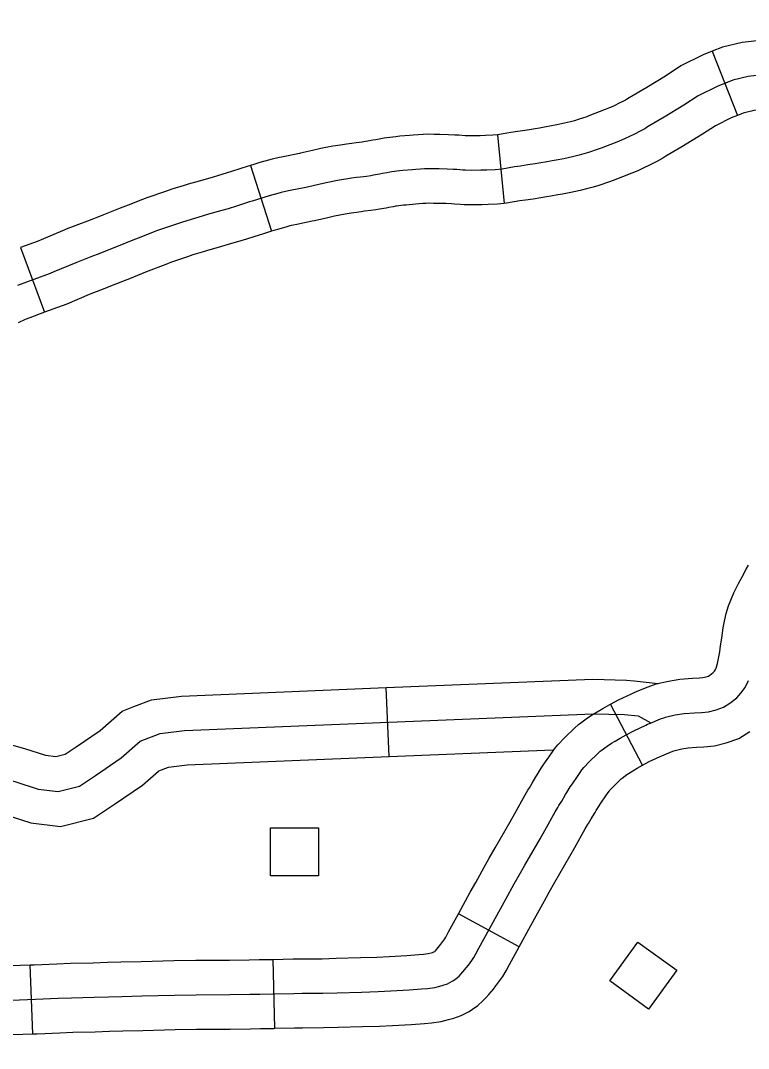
# Model space of a CAD drawing. Extents: x -19 to 366, y -4 to 359.
# Drawn here: x 137.6001 to 137.8999, y 197.1456 to 197.5688 of the extents above; entities that cross this region are included whole.
import ezdxf

# ---------------------------------------------------------------- set-up
doc = ezdxf.new("R2010")
doc.units = 0
for name, color, linetype in [('Level 32', 7, 'Continuous'), ('Level 45', 7, 'Continuous'), ('Level 56', 7, 'Continuous'), ('Level 60', 7, 'Continuous')]:
    doc.layers.add(name, color=color, linetype=linetype)

msp = doc.modelspace()

# ---------------------------------------------------------------- linework, layer by layer
at = {"layer": 'Level 32'}
for p, q in [((137.88497, 197.55618), (137.89537, 197.52974)), ((137.79651, 197.52175), (137.79924, 197.49348)), ((137.69483, 197.50916), (137.7034, 197.48207)), ((137.60007, 197.47531), (137.60997, 197.44869)), ((137.85623, 197.26221), (137.84307, 197.28739)), ((137.80539, 197.18742), (137.78046, 197.20104)), ((137.70485, 197.15388), (137.70418, 197.18228)), ((137.60507, 197.15159), (137.60403, 197.17998))]:
    msp.add_line(p, q, dxfattribs=at)
for points in [[(137.98946, 197.55727), (137.98267, 197.55725), (137.97534, 197.557), (137.96923, 197.55692), (137.96194, 197.55688), (137.95424, 197.55697), (137.94653, 197.55737), (137.94033, 197.55785), (137.9331, 197.55881), (137.92494, 197.55978), (137.91589, 197.56065), (137.91164, 197.56082), (137.9058, 197.56075), (137.89732, 197.55981), (137.88915, 197.55782), (137.88497, 197.55618)], [(137.88497, 197.55618), (137.8812, 197.5547), (137.87208, 197.55013), (137.8657, 197.54596), (137.85797, 197.5412), (137.85071, 197.53703), (137.84969, 197.53633), (137.84919, 197.53605), (137.84614, 197.53452), (137.84509, 197.53401), (137.84302, 197.53306), (137.84222, 197.53272), (137.84091, 197.53214), (137.8342, 197.52954), (137.83331, 197.52922), (137.82972, 197.52801), (137.82824, 197.52758), (137.82664, 197.52714), (137.82415, 197.52654), (137.82098, 197.52582), (137.81814, 197.52528), (137.81659, 197.52501), (137.81386, 197.52454), (137.812, 197.52425), (137.80969, 197.52385), (137.80687, 197.5234), (137.80386, 197.52296), (137.80123, 197.52255), (137.79651, 197.52175), (137.79651, 197.52175)], [(137.90666, 197.54655), (137.8998, 197.5458), (137.89345, 197.54425), (137.88699, 197.54171), (137.87917, 197.5378), (137.87332, 197.53396), (137.86522, 197.52899), (137.85831, 197.52502), (137.85715, 197.52421), (137.85577, 197.52347), (137.85239, 197.52176), (137.85111, 197.52115), (137.84879, 197.52008), (137.8479, 197.5197), (137.84636, 197.51902), (137.83917, 197.51623), (137.83798, 197.5158), (137.83397, 197.51445), (137.83212, 197.51391), (137.83019, 197.51338), (137.82739, 197.51271), (137.82389, 197.51191), (137.82068, 197.5113), (137.81899, 197.51101), (137.81616, 197.51053), (137.81432, 197.51023), (137.81201, 197.50984), (137.80902, 197.50936), (137.80598, 197.50891), (137.8035, 197.50853), (137.79839, 197.50767), (137.79558, 197.50739), (137.7921, 197.50723), (137.78971, 197.50715), (137.78599, 197.50712), (137.78336, 197.50716), (137.78227, 197.50722), (137.77971, 197.50741), (137.77831, 197.50749), (137.77575, 197.5076), (137.77247, 197.50771), (137.77034, 197.50775), (137.76778, 197.50776), (137.76646, 197.50773), (137.7648, 197.50764), (137.76291, 197.50748), (137.76152, 197.50737)], [(137.89537, 197.52974), (137.89277, 197.52872), (137.88626, 197.52546), (137.88093, 197.52197), (137.87248, 197.51677), (137.86591, 197.513), (137.86461, 197.5121), (137.86236, 197.51088), (137.85864, 197.509), (137.85713, 197.50828), (137.85457, 197.50711), (137.85359, 197.50668), (137.85181, 197.5059), (137.84415, 197.50292), (137.84264, 197.50238), (137.83822, 197.5009), (137.83599, 197.50025), (137.83374, 197.49963), (137.83063, 197.49888), (137.82679, 197.49801), (137.82323, 197.49732), (137.82139, 197.49701), (137.81846, 197.49651), (137.81664, 197.49622), (137.81433, 197.49582), (137.81116, 197.49532), (137.80809, 197.49487), (137.80577, 197.49451), (137.80026, 197.49358), (137.79924, 197.49348)], [(137.98953, 197.52886), (137.98321, 197.52885), (137.97601, 197.52859), (137.96948, 197.52852), (137.96185, 197.52847), (137.95335, 197.52857), (137.94469, 197.52902), (137.93736, 197.52959), (137.92956, 197.53062), (137.92189, 197.53153), (137.91398, 197.5323), (137.91125, 197.5324), (137.90753, 197.53236), (137.90227, 197.53178), (137.89775, 197.53068), (137.89537, 197.52974)], [(137.79651, 197.52175), (137.79457, 197.52157), (137.79152, 197.52143), (137.7894, 197.52135), (137.78605, 197.52132), (137.78389, 197.52136), (137.78321, 197.5214), (137.78063, 197.52159), (137.779, 197.52168), (137.77629, 197.5218), (137.77283, 197.52191), (137.7705, 197.52195), (137.76765, 197.52197), (137.7659, 197.52192), (137.76383, 197.52181), (137.76174, 197.52164), (137.76029, 197.52152), (137.75625, 197.52115), (137.75462, 197.52099), (137.75098, 197.52054), (137.74985, 197.52036), (137.7484, 197.5201), (137.74637, 197.51973), (137.74523, 197.51949), (137.74305, 197.51909), (137.74216, 197.51895), (137.74077, 197.51875), (137.73832, 197.51847), (137.73657, 197.51824), (137.73433, 197.51793), (137.73192, 197.51755), (137.72874, 197.51706), (137.72379, 197.51606), (137.72037, 197.51536), (137.71543, 197.51415), (137.71503, 197.51409), (137.70827, 197.51275), (137.70598, 197.51228), (137.70372, 197.5117), (137.70221, 197.51129), (137.69866, 197.5103), (137.69609, 197.50956), (137.69483, 197.50916)], [(137.69483, 197.50916), (137.69123, 197.50802), (137.68999, 197.50763), (137.68475, 197.5059), (137.68157, 197.50498), (137.67906, 197.50425), (137.67358, 197.50269), (137.66905, 197.50138), (137.66751, 197.50091), (137.66238, 197.49933), (137.6598, 197.49847), (137.65209, 197.49586), (137.65023, 197.49513), (137.64445, 197.49286), (137.64106, 197.49153), (137.63425, 197.48878), (137.63328, 197.48838), (137.62763, 197.48621), (137.62392, 197.48479), (137.61958, 197.48313), (137.6173, 197.48217), (137.60855, 197.47848), (137.60727, 197.47799), (137.60007, 197.47531)], [(137.76152, 197.50737), (137.75757, 197.50701), (137.75618, 197.50687), (137.75295, 197.50647), (137.75219, 197.50635), (137.75095, 197.50613), (137.74909, 197.50578), (137.74793, 197.50555), (137.74548, 197.5051), (137.7443, 197.50491), (137.74258, 197.50466), (137.74006, 197.50437), (137.73848, 197.50416), (137.7364, 197.50387), (137.73409, 197.50352), (137.73124, 197.50307), (137.72662, 197.50214), (137.72347, 197.5015), (137.7183, 197.50023), (137.71759, 197.50011), (137.71107, 197.49882), (137.70916, 197.49843), (137.70735, 197.49797), (137.70599, 197.4976), (137.70254, 197.49664), (137.70021, 197.49596), (137.6955, 197.49447), (137.69435, 197.49411), (137.68895, 197.49232), (137.68552, 197.49134), (137.68299, 197.4906), (137.67749, 197.48903), (137.67308, 197.48776), (137.67167, 197.48733), (137.66672, 197.4858), (137.66433, 197.48501), (137.65694, 197.4825), (137.6554, 197.4819), (137.64964, 197.47964), (137.64631, 197.47834), (137.63962, 197.47563), (137.63855, 197.47519), (137.63272, 197.47294), (137.62899, 197.47152), (137.62487, 197.46994), (137.62281, 197.46908), (137.61383, 197.46529), (137.61226, 197.46469), (137.59879, 197.45968)], [(137.79924, 197.49348), (137.79659, 197.49322), (137.79267, 197.49304), (137.79002, 197.49295), (137.78594, 197.49291), (137.78284, 197.49296), (137.78134, 197.49305), (137.77879, 197.49324), (137.77762, 197.4933), (137.7752, 197.49341), (137.77212, 197.49351), (137.77019, 197.49354), (137.76792, 197.49356), (137.76702, 197.49353), (137.76577, 197.49347), (137.76409, 197.49333), (137.76275, 197.49322), (137.7589, 197.49286), (137.75774, 197.49275), (137.75492, 197.4924), (137.75454, 197.49234), (137.75349, 197.49215), (137.7518, 197.49184), (137.75064, 197.4916), (137.74791, 197.4911), (137.74644, 197.49086), (137.7444, 197.49057), (137.7418, 197.49027), (137.74038, 197.49009), (137.73847, 197.48982), (137.73626, 197.48948), (137.73374, 197.48909), (137.72945, 197.48822), (137.72657, 197.48763), (137.72117, 197.48631), (137.72015, 197.48614), (137.71387, 197.4849), (137.71234, 197.48458), (137.71098, 197.48424), (137.70976, 197.4839), (137.70642, 197.48297), (137.70433, 197.48237), (137.7034, 197.48207)], [(137.7034, 197.48207), (137.69976, 197.48092), (137.6987, 197.48059), (137.69315, 197.47875), (137.68948, 197.47769), (137.68692, 197.47695), (137.6814, 197.47538), (137.67711, 197.47414), (137.67583, 197.47375), (137.67106, 197.47228), (137.66885, 197.47154), (137.6618, 197.46915), (137.66056, 197.46867), (137.65483, 197.46642), (137.65157, 197.46514), (137.64499, 197.46248), (137.64381, 197.46199), (137.6378, 197.45968), (137.63407, 197.45825), (137.63016, 197.45676), (137.62832, 197.45599), (137.61911, 197.4521), (137.61726, 197.4514), (137.60997, 197.44869)], [(137.60997, 197.44869), (137.60391, 197.44643), (137.60198, 197.44566), (137.59909, 197.44436)], [(137.84307, 197.28739), (137.8464, 197.28913), (137.85165, 197.2916), (137.8526, 197.29203), (137.85405, 197.29266), (137.85862, 197.29453), (137.86081, 197.29531), (137.86186, 197.29567), (137.86693, 197.29685), (137.87166, 197.29764), (137.87689, 197.29802), (137.8797, 197.29813), (137.88114, 197.29826), (137.88253, 197.2986), (137.88337, 197.2989), (137.88394, 197.29927), (137.88537, 197.30041), (137.88587, 197.30095), (137.88635, 197.30159), (137.8866, 197.3021), (137.88714, 197.30413), (137.88756, 197.30618), (137.88805, 197.30889), (137.88844, 197.31131), (137.88889, 197.31453), (137.88954, 197.31874), (137.89002, 197.32145), (137.89076, 197.32461), (137.89165, 197.32782), (137.89384, 197.33323), (137.89581, 197.33704), (137.8971, 197.33946), (137.89898, 197.34296), (137.89989, 197.34454)], [(137.80343, 197.21332), (137.80546, 197.21694), (137.80782, 197.22108), (137.81403, 197.23185), (137.81599, 197.23527), (137.82033, 197.24301), (137.82134, 197.24479), (137.82181, 197.2456), (137.82297, 197.24747), (137.82455, 197.25011), (137.82504, 197.25093), (137.82646, 197.25327), (137.82737, 197.25458), (137.82941, 197.2576), (137.83082, 197.25966), (137.8313, 197.26033), (137.83205, 197.26125), (137.8343, 197.26363), (137.83784, 197.26703), (137.83886, 197.26794), (137.83925, 197.26824), (137.84169, 197.27001), (137.84352, 197.27122), (137.84494, 197.2721), (137.84699, 197.27331), (137.8495, 197.27472), (137.85272, 197.2764), (137.8576, 197.2787), (137.85837, 197.27905), (137.85959, 197.27958), (137.86368, 197.28126), (137.86547, 197.28189), (137.86577, 197.282), (137.86972, 197.28292), (137.87335, 197.28352), (137.87768, 197.28384), (137.88059, 197.28395), (137.88349, 197.2842), (137.88664, 197.28499), (137.88964, 197.28605), (137.89222, 197.2877), (137.89509, 197.28999), (137.89681, 197.29186), (137.89852, 197.29414), (137.89997, 197.2971)], [(137.78046, 197.20104), (137.78529, 197.20989), (137.78755, 197.21398), (137.79103, 197.22024), (137.79309, 197.22392), (137.7955, 197.22815), (137.80172, 197.23893), (137.80363, 197.24227), (137.80796, 197.24999), (137.80904, 197.2519), (137.80964, 197.25292), (137.81082, 197.25484), (137.81237, 197.25743), (137.81289, 197.25829), (137.81454, 197.26101), (137.81565, 197.2626), (137.81767, 197.26558), (137.81916, 197.26777), (137.81999, 197.26894), (137.82137, 197.27063), (137.82421, 197.27364), (137.82819, 197.27745), (137.82983, 197.27893), (137.8308, 197.27965), (137.8336, 197.2817), (137.83587, 197.28318), (137.83757, 197.28424), (137.8399, 197.28562), (137.84275, 197.28722), (137.84307, 197.28739)], [(137.85623, 197.26221), (137.85904, 197.26368), (137.86356, 197.26581), (137.86415, 197.26607), (137.86513, 197.2665), (137.86875, 197.26799), (137.86973, 197.26833), (137.87251, 197.26898), (137.87504, 197.2694), (137.87847, 197.26966), (137.88147, 197.26977), (137.88584, 197.27015), (137.89075, 197.27137), (137.89592, 197.27321), (137.9005, 197.27613)], [(137.80539, 197.18742), (137.81021, 197.19624), (137.8124, 197.20022), (137.81584, 197.2064), (137.81783, 197.20995), (137.82014, 197.21402), (137.82635, 197.22478), (137.82835, 197.22827), (137.8327, 197.23603), (137.83364, 197.23768), (137.83399, 197.23828), (137.83511, 197.24011), (137.83672, 197.24279), (137.83719, 197.24357), (137.83838, 197.24553), (137.83909, 197.24656), (137.84116, 197.24961), (137.84248, 197.25154), (137.8426, 197.25171), (137.84273, 197.25187), (137.84439, 197.25363), (137.8475, 197.25661), (137.84786, 197.25694), (137.84977, 197.25833), (137.85118, 197.25925), (137.85231, 197.25996), (137.85407, 197.261), (137.85626, 197.26222), (137.85622, 197.2622)], [(137.59631, 197.16549), (137.60629, 197.16585), (137.61563, 197.16627), (137.62112, 197.16649), (137.6304, 197.16668), (137.63627, 197.16687), (137.64178, 197.16702), (137.65004, 197.16721), (137.66348, 197.16756), (137.67246, 197.16768), (137.68621, 197.16776), (137.6945, 197.16788), (137.69864, 197.16797), (137.70416, 197.16807), (137.71261, 197.16827), (137.71602, 197.16832), (137.72464, 197.16836), (137.73053, 197.16856), (137.74047, 197.16882), (137.74738, 197.16903), (137.75258, 197.16928), (137.76012, 197.1697), (137.76527, 197.17008), (137.76768, 197.1703), (137.77065, 197.17072), (137.77279, 197.17123), (137.77411, 197.1716), (137.77589, 197.17225), (137.77783, 197.17324), (137.77838, 197.17358), (137.77952, 197.17439), (137.78067, 197.17541), (137.78136, 197.17613), (137.78228, 197.17715), (137.78377, 197.17894), (137.78452, 197.1799), (137.78593, 197.18183), (137.78677, 197.18301), (137.78765, 197.18449), (137.7889, 197.18686), (137.79775, 197.20307), (137.79997, 197.2071), (137.80343, 197.21332)], [(137.70418, 197.18228), (137.71234, 197.18247), (137.71588, 197.18252), (137.72437, 197.18256), (137.7301, 197.18275), (137.74007, 197.18302), (137.74682, 197.18322), (137.75184, 197.18347), (137.75921, 197.18388), (137.7641, 197.18423), (137.76604, 197.18441), (137.768, 197.18469), (137.7692, 197.18498), (137.76975, 197.18513), (137.77023, 197.18531), (137.77068, 197.18554), (137.77082, 197.18566), (137.77095, 197.1858), (137.77154, 197.18644), (137.7727, 197.18784), (137.77319, 197.18847), (137.77441, 197.19014), (137.77485, 197.19076), (137.77526, 197.19144), (137.77639, 197.19359), (137.78046, 197.20104)], [(137.70485, 197.15388), (137.71287, 197.15407), (137.71615, 197.15411), (137.72491, 197.15416), (137.73095, 197.15436), (137.74087, 197.15462), (137.74794, 197.15483), (137.75332, 197.1551), (137.76103, 197.15552), (137.76645, 197.15592), (137.76933, 197.15619), (137.77331, 197.15675), (137.77639, 197.15749), (137.77847, 197.15807), (137.78155, 197.15919), (137.7848, 197.16085), (137.78627, 197.16176), (137.78837, 197.16326), (137.79052, 197.16516), (137.79178, 197.16647), (137.79302, 197.16785), (137.79483, 197.17003), (137.79585, 197.17134), (137.79745, 197.17351), (137.79869, 197.17526), (137.80004, 197.17754), (137.80141, 197.18013), (137.80539, 197.18742)], [(137.60403, 197.17998), (137.60571, 197.18004), (137.61503, 197.18046), (137.62069, 197.18069), (137.63002, 197.18088), (137.63584, 197.18107), (137.64142, 197.18122), (137.64969, 197.18141), (137.66321, 197.18176), (137.67232, 197.18188), (137.68607, 197.18196), (137.69424, 197.18208), (137.69836, 197.18217), (137.70386, 197.18227), (137.70418, 197.18228)], [(137.50441, 197.17854), (137.50684, 197.17857), (137.51788, 197.17859), (137.52862, 197.17866), (137.53585, 197.17864), (137.54198, 197.17869), (137.54906, 197.17872), (137.55336, 197.17886), (137.55751, 197.17878), (137.56179, 197.17871), (137.57051, 197.17875), (137.57578, 197.17886), (137.58236, 197.1791), (137.58606, 197.17924), (137.59573, 197.17968), (137.60403, 197.17998)], [(137.60507, 197.15159), (137.60687, 197.15166), (137.61623, 197.15208), (137.62155, 197.15229), (137.63078, 197.15248), (137.63669, 197.15267), (137.64214, 197.15282), (137.65039, 197.15301), (137.66376, 197.15336), (137.67259, 197.15347), (137.68636, 197.15355), (137.69476, 197.15368), (137.69893, 197.15377), (137.70446, 197.15387), (137.70485, 197.15388)], [(137.50474, 197.15013), (137.50703, 197.15016), (137.518, 197.15018), (137.52868, 197.15025), (137.53594, 197.15023), (137.54216, 197.15028), (137.54958, 197.15031), (137.55356, 197.15045), (137.557, 197.15038), (137.56162, 197.1503), (137.57086, 197.15035), (137.57657, 197.15046), (137.58343, 197.15071), (137.58726, 197.15086), (137.59689, 197.15129), (137.60507, 197.15159)]]:
    msp.add_lwpolyline(points, dxfattribs=at)
at = {"layer": 'Level 45'}
msp.add_line((137.75189, 197.26576), (137.75072, 197.29415), dxfattribs=at)
for points in [[(137.75072, 197.29415), (137.83579, 197.29763), (137.84972, 197.29729), (137.85279, 197.29695)], [(137.85279, 197.29695), (137.86266, 197.29586)], [(137.64676, 197.28634), (137.65405, 197.28915), (137.6664, 197.29069), (137.75072, 197.29415)], [(137.55427, 197.26036), (137.56464, 197.26739), (137.57399, 197.27232), (137.58248, 197.27285), (137.58831, 197.27285), (137.60175, 197.26911), (137.61041, 197.26632), (137.61459, 197.26584), (137.61847, 197.26681), (137.62297, 197.26981), (137.63284, 197.27649), (137.64191, 197.28447), (137.64676, 197.28634)], [(137.56224, 197.24861), (137.57196, 197.25519), (137.57791, 197.25833), (137.58293, 197.25864), (137.58638, 197.25864), (137.59766, 197.25551), (137.60738, 197.25237), (137.61553, 197.25143), (137.62431, 197.25363), (137.63089, 197.25802), (137.64155, 197.26523), (137.64939, 197.27213), (137.65754, 197.27527), (137.66757, 197.27652), (137.83591, 197.28342), (137.84877, 197.28311), (137.85441, 197.28248), (137.85974, 197.27965)], [(137.75189, 197.26576), (137.81939, 197.26853)], [(137.65696, 197.25983), (137.66102, 197.26139), (137.66874, 197.26235), (137.75189, 197.26576)], [(137.57021, 197.23685), (137.57927, 197.24299), (137.58184, 197.24434), (137.58337, 197.24444), (137.58444, 197.24444), (137.59358, 197.2419), (137.60435, 197.23842), (137.61647, 197.23702), (137.63014, 197.24044), (137.63881, 197.24623), (137.65026, 197.25397), (137.65686, 197.25979), (137.65696, 197.25983)]]:
    msp.add_lwpolyline(points, dxfattribs=at)
at = {"layer": 'Level 56'}
for points in [[(137.70297, 197.21673), (137.70297, 197.23645), (137.72274, 197.23645), (137.72274, 197.21673)], [(137.85437, 197.1894), (137.87035, 197.17786), (137.85877, 197.16183), (137.84279, 197.17338)]]:
    msp.add_lwpolyline(points, close=True, dxfattribs=at)
at = {"layer": 'Level 60'}
for points in [[(139.44064, 1.53154), (139.25106, 10.14733), (139.06082, 18.76327), (138.86992, 27.37935), (138.67836, 35.99557), (138.48613, 44.61194), (138.29325, 53.22845), (138.09971, 61.84511), (137.9055, 70.46191), (137.71065, 79.07885), (137.51513, 87.69595), (137.31896, 96.31318), (137.12214, 104.93057), (136.92466, 113.54809), (136.72653, 122.16577), (136.52775, 130.78359), (136.32832, 139.40156), (136.12824, 148.01968), (135.9275, 156.63794), (135.72612, 165.25636), (135.5241, 173.87492), (135.32143, 182.49362), (135.11811, 191.11248), (134.91415, 199.73149), (134.70954, 208.35064), (134.50429, 216.96995), (134.2984, 225.5894), (134.09187, 234.209), (133.8847, 242.82876), (133.6769, 251.44866), (133.46845, 260.06872), (133.25937, 268.68892), (133.04965, 277.30928), (132.8393, 285.92978), (132.62831, 294.55044), (132.41669, 303.17125), (132.20444, 311.79221), (131.99156, 320.41333), (131.77805, 329.0346), (131.56391, 337.65601), (131.34914, 346.27759)], [(0, 189.51617), (7.11214, 189.52059), (14.22427, 189.53386), (21.33637, 189.55597), (28.44845, 189.58693), (35.56048, 189.62672), (42.67245, 189.67537), (49.78436, 189.73285), (56.89619, 189.79918), (64.00793, 189.87436), (71.11958, 189.95838), (78.23111, 190.05124), (85.34253, 190.15294), (92.45381, 190.26349), (99.56495, 190.38288), (106.67593, 190.51112), (113.78675, 190.6482), (120.89739, 190.79412), (128.00785, 190.94888), (135.11811, 191.11248), (142.22816, 191.28493), (149.33799, 191.46621), (156.44759, 191.65634), (163.55694, 191.85531), (170.66605, 192.06312), (177.77489, 192.27977), (184.88345, 192.50526), (191.99173, 192.73959), (199.09971, 192.98276), (206.20739, 193.23477), (213.31474, 193.49561), (220.42177, 193.7653), (227.52845, 194.04382), (234.63479, 194.33118), (241.74076, 194.62738), (248.84635, 194.93241), (255.95157, 195.24628), (263.05638, 195.56898), (270.16079, 195.90052), (277.26478, 196.24089), (284.36834, 196.5901), (291.47147, 196.94814), (298.57414, 197.31501), (305.67635, 197.69072), (312.77809, 198.07525), (319.87934, 198.46862), (326.9801, 198.87082), (334.08035, 199.28185), (341.18009, 199.7017)]]:
    msp.add_spline(points, degree=3, dxfattribs=at)

doc.saveas('drawing.dxf')
